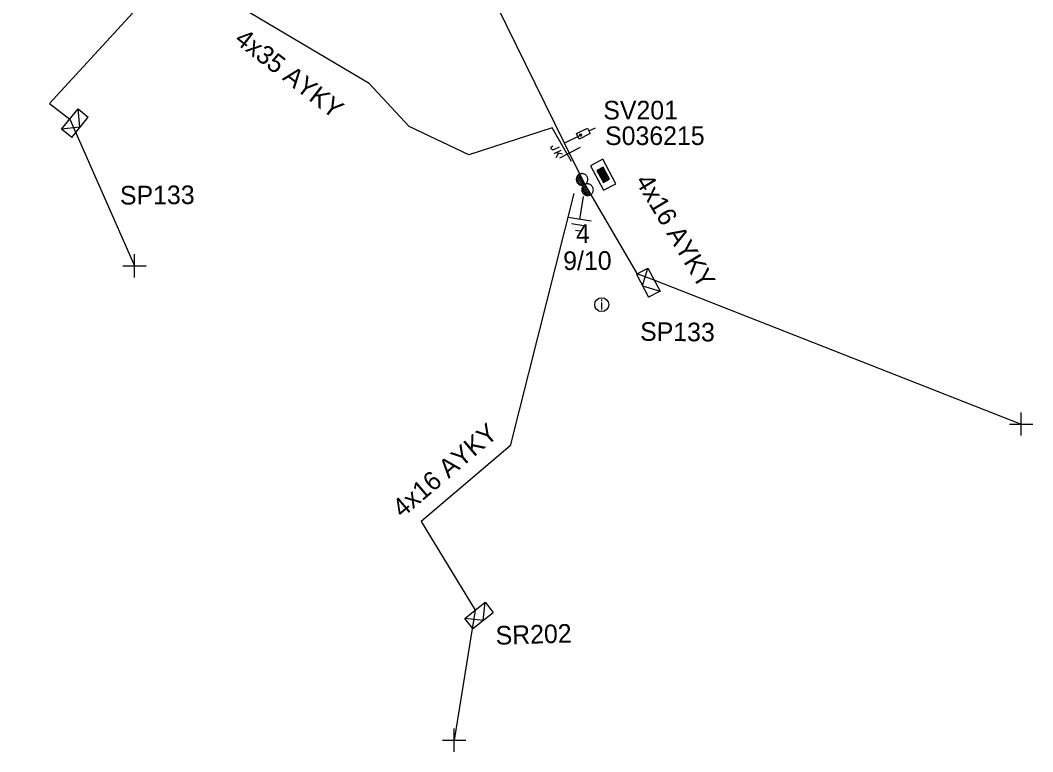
# Model space of a CAD drawing. Extents: x -748492 to -735633, y -1146251 to -1139940.
# Drawn here: x -740117.8 to -740063.4, y -1142350.8 to -1142311.4 of the extents above; entities that cross this region are included whole.
import ezdxf

# ---------------------------------------------------------------- set-up
doc = ezdxf.new("R2010")
doc.units = 0
for name, color, linetype in [('Vrstva 1', 7, 'Continuous'), ('Vrstva 10', 7, 'Continuous'), ('Vrstva 12', 7, 'Continuous'), ('Vrstva 13', 7, 'Continuous'), ('Vrstva 14', 7, 'Continuous'), ('Vrstva 15', 7, 'Continuous'), ('Vrstva 16', 7, 'Continuous'), ('Vrstva 18', 7, 'Continuous'), ('Vrstva 2', 7, 'Continuous'), ('Vrstva 28', 7, 'Continuous'), ('Vrstva 29', 7, 'Continuous'), ('Vrstva 30', 7, 'Continuous'), ('Vrstva 31', 7, 'Continuous'), ('Vrstva 33', 7, 'Continuous'), ('Vrstva 34', 7, 'Continuous'), ('Vrstva 36', 7, 'Continuous'), ('Vrstva 52', 7, 'Continuous'), ('Vrstva 54', 7, 'Continuous'), ('Vrstva 59', 7, 'Continuous'), ('Vrstva 8', 7, 'Continuous'), ('Vrstva 9', 7, 'Continuous')]:
    doc.layers.add(name, color=color, linetype=linetype)

# ---------------------------------------------------------------- blocks, each defined once
blk = doc.blocks.new('NN450')
at = {"layer": 'Vrstva 2'}
for points in [[(0, 0), (0, 0.07), (-0.01, 0.13), (-0.03, 0.19), (-0.05, 0.25), (-0.08, 0.31), (-0.12, 0.37), (-0.16, 0.42), (-0.21, 0.46), (-0.26, 0.51), (-0.31, 0.54), (-0.37, 0.57), (-0.43, 0.59), (-0.5, 0.61), (-0.56, 0.62), (-0.63, 0.62), (-0.69, 0.62), (-0.75, 0.61), (-0.82, 0.59), (-0.88, 0.57), (-0.94, 0.54), (-0.99, 0.51), (-1.04, 0.46), (-1.09, 0.42), (-1.13, 0.37), (-1.17, 0.31), (-1.2, 0.25), (-1.22, 0.19), (-1.24, 0.13), (-1.25, 0.07), (-1.25, 0), (-1.25, -0.07), (-1.24, -0.13), (-1.22, -0.19), (-1.2, -0.25), (-1.17, -0.31), (-1.13, -0.37), (-1.09, -0.42), (-1.04, -0.46), (-0.99, -0.51), (-0.94, -0.54), (-0.88, -0.57), (-0.82, -0.59), (-0.75, -0.61), (-0.69, -0.62), (-0.62, -0.63), (-0.56, -0.62), (-0.5, -0.61), (-0.43, -0.59), (-0.37, -0.57), (-0.31, -0.54), (-0.26, -0.51), (-0.21, -0.46), (-0.16, -0.42), (-0.12, -0.37), (-0.08, -0.31), (-0.05, -0.25), (-0.03, -0.19), (-0.01, -0.13), (0, -0.07), (0, 0)], [(1.25, 0), (1.25, 0.07), (1.24, 0.13), (1.22, 0.19), (1.2, 0.25), (1.17, 0.31), (1.13, 0.37), (1.09, 0.42), (1.04, 0.46), (0.99, 0.51), (0.94, 0.54), (0.88, 0.57), (0.82, 0.59), (0.75, 0.61), (0.69, 0.62), (0.62, 0.62), (0.56, 0.62), (0.5, 0.61), (0.43, 0.59), (0.37, 0.57), (0.31, 0.54), (0.26, 0.51), (0.21, 0.46), (0.16, 0.42), (0.12, 0.37), (0.08, 0.31), (0.05, 0.25), (0.03, 0.19), (0.01, 0.13), (0, 0.07), (0, 0), (0, -0.07), (0.01, -0.13), (0.03, -0.19), (0.05, -0.25), (0.08, -0.31), (0.12, -0.37), (0.16, -0.42), (0.21, -0.46), (0.26, -0.51), (0.31, -0.54), (0.37, -0.57), (0.43, -0.59), (0.5, -0.61), (0.56, -0.62), (0.63, -0.63), (0.69, -0.62), (0.75, -0.61), (0.82, -0.59), (0.88, -0.57), (0.94, -0.54), (0.99, -0.51), (1.04, -0.46), (1.09, -0.42), (1.13, -0.37), (1.17, -0.31), (1.2, -0.25), (1.22, -0.19), (1.24, -0.13), (1.25, -0.07), (1.25, 0)], [(-1.25, 0), (1.25, 0)], [(-1.23, -0.16), (-0.02, -0.16)], [(-1.16, -0.32), (-0.09, -0.32)], [(-1.03, -0.47), (-0.22, -0.47)], [(0.02, -0.16), (1.23, -0.16)], [(0.09, -0.32), (1.16, -0.32)], [(0.22, -0.47), (1.03, -0.47)]]:
    blk.add_lwpolyline(points, dxfattribs=at)
blk = doc.blocks.new('NN840')
at = {"layer": 'Vrstva 15'}
for points in [[(0.003, 0.619), (0.003, -0.631)], [(-0.538, -0.385), (-0.538, -0.71)], [(-0.332, -0.385), (-0.332, -0.798)], [(-0.332, -0.641), (-0.125, -0.385)], [(-0.745, -0.71), (-0.745, -0.66)], [(-0.73, -0.764), (-0.745, -0.71)], [(-0.657, -0.798), (-0.73, -0.764)], [(-0.627, -0.798), (-0.657, -0.798)], [(-0.558, -0.764), (-0.627, -0.798)], [(-0.538, -0.71), (-0.558, -0.764)], [(-0.263, -0.557), (-0.091, -0.798)]]:
    blk.add_lwpolyline(points, dxfattribs=at)
blk = doc.blocks.new('NN770')
at = {"layer": 'Vrstva 10'}
for p, q in [((0.002, 0.187), (0.002, 0.263)), ((0.002, -0.276), (0.002, 0.111))]:
    blk.add_line(p, q, dxfattribs=at)
blk.add_circle((0, -0.008), 0.375, dxfattribs=at)
blk = doc.blocks.new('NN800')
at = {"layer": 'Vrstva 1'}
for points in [[(-0.442, 0.442), (0.442, -0.442)], [(-0.442, -0.442), (0.442, 0.442)]]:
    blk.add_lwpolyline(points, dxfattribs=at)
blk = doc.blocks.new('NN820')
at = {"layer": 'Vrstva 13'}
for points in [[(-0.003, 0.004), (-0.003, -1.049)], [(-0.165, -0.813), (0.165, -0.813)], [(-0.165, -1.473), (-0.165, -0.813)], [(-0.003, -1.049), (-0.062, -0.926)], [(-0.003, -1.049), (0.057, -0.926)], [(0.165, -0.813), (0.165, -1.473)], [(0.165, -1.473), (-0.165, -1.473)], [(-0.003, -1.473), (-0.003, -1.871)]]:
    blk.add_lwpolyline(points, dxfattribs=at)
blk = doc.blocks.new('NN620')
at = {"layer": 'Vrstva 8'}
for points in [[(0.752, 0.004), (-0.748, 0.004)], [(-0.748, 0.004), (-0.748, -0.746)], [(0.752, -0.746), (0.752, 0.004)], [(0.368, -0.18), (-0.376, -0.18)], [(-0.376, -0.18), (-0.376, -0.558)], [(0.321, -0.227), (-0.329, -0.227)], [(-0.329, -0.227), (-0.329, -0.51)], [(-0.329, -0.51), (0.321, -0.51)], [(0.274, -0.274), (-0.281, -0.274)], [(-0.281, -0.274), (-0.281, -0.463)], [(-0.281, -0.463), (0.274, -0.463)], [(0.227, -0.321), (-0.234, -0.321)], [(-0.234, -0.321), (-0.234, -0.416)], [(-0.234, -0.416), (0.227, -0.416)], [(-0.193, -0.369), (0.185, -0.369)], [(0.227, -0.416), (0.227, -0.321)], [(0.274, -0.463), (0.274, -0.274)], [(0.321, -0.51), (0.321, -0.227)], [(0.368, -0.558), (0.368, -0.18)], [(-0.748, -0.746), (0.752, -0.746)], [(-0.376, -0.558), (0.368, -0.558)]]:
    blk.add_lwpolyline(points, dxfattribs=at)
blk = doc.blocks.new('NN630')
at = {"layer": 'Vrstva 9'}
for points in [[(-0.003, -0.7), (-0.703, 0)], [(-0.703, -0.7), (-0.703, 0), (0.697, 0), (0.697, -0.7)], [(-0.003, -0.7), (0.697, 0)], [(-0.703, -0.7), (0.697, -0.7)]]:
    blk.add_lwpolyline(points, dxfattribs=at)
blk = doc.blocks.new('NN810')
at = {"layer": 'Vrstva 14'}
for points in [[(0.004, -0.64), (0.004, -1.89)], [(0.629, -1.89), (-0.621, -1.89)], [(0.388, -2.2), (-0.399, -2.2)], [(0.004, -2.515), (-0.124, -2.515)], [(0.137, -2.515), (0.004, -2.515)]]:
    blk.add_lwpolyline(points, dxfattribs=at)

msp = doc.modelspace()

# ---------------------------------------------------------------- linework, layer by layer
at = {"layer": 'Vrstva 1'}
msp.add_lwpolyline([(-740117.838, -1142258.494), (-740102.05, -1142290.61), (-740088.573, -1142318.017), (-740087.471, -1142320.254)], dxfattribs=at)
at = {"layer": 'Vrstva 52'}
for points in [[(-740088.183, -1142319.016), (-740089.23, -1142317.2), (-740093.7, -1142318.66), (-740096.91, -1142317.13), (-740099.07, -1142314.81), (-740107.25, -1142309.96), (-740110.37, -1142309.45), (-740116.27, -1142315.9), (-740115.171, -1142316.73)], [(-740087.471, -1142320.254), (-740084.68, -1142325.03), (-740083.75, -1142325.37)], [(-740088.056, -1142320.739), (-740091.494, -1142334.299), (-740096.269, -1142338.371), (-740093.373, -1142343.148)]]:
    msp.add_lwpolyline(points, dxfattribs=at)
at = {"layer": 'Vrstva 59'}
for points in [[(-740115.17, -1142316.73), (-740111.69, -1142324.63)], [(-740083.75, -1142325.37), (-740064, -1142333.13)], [(-740093.373, -1142343.148), (-740094.5, -1142350.13)]]:
    msp.add_lwpolyline(points, dxfattribs=at)

# ---------------------------------------------------------------- block references
at = {"layer": 'Vrstva 13', "xscale": 0.5, "yscale": 0.5, "rotation": -61.93458883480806}
msp.add_blockref('NN450', (-740087.471, -1142320.254), dxfattribs=at)
at = {"layer": 'Vrstva 15', "rotation": -8.532127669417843}
msp.add_blockref('NN810', (-740087.471, -1142320.255), dxfattribs=at)
at = {"layer": 'Vrstva 16', "rotation": 116.18556314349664}
msp.add_blockref('NN820', (-740088.573, -1142318.017), dxfattribs=at)
at = {"layer": 'Vrstva 18', "rotation": -62.84927772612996}
msp.add_blockref('NN840', (-740088.269, -1142318.541), dxfattribs=at)
at = {"layer": 'Vrstva 28', "rotation": 118.06499999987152}
msp.add_blockref('NN620', (-740086.809, -1142319.901), dxfattribs=at)
at = {"layer": 'Vrstva 31'}
for p, rotation in [((-740115.171, -1142316.73), 50.89163599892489), ((-740083.75, -1142325.37), -61.93458883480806), ((-740093.373, -1142343.148), 38.55798610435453)]:
    msp.add_blockref('NN630', p, dxfattribs=dict(at, rotation=rotation))
at = {"layer": 'Vrstva 34'}
for p, rotation in [((-740111.69, -1142324.63), 44.99999995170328), ((-740064, -1142333.13), 45), ((-740094.5, -1142350.13), 45)]:
    msp.add_blockref('NN800', p, dxfattribs=dict(at, rotation=rotation))
at = {"layer": 'Vrstva 36'}
msp.add_blockref('NN770', (-740086.561, -1142326.703), dxfattribs=at)

# ---------------------------------------------------------------- texts
at = {"layer": 'Vrstva 12'}
msp.add_text('9/10', height=1, rotation=0.312, dxfattribs=at).set_placement((-740088.63, -1142324.849))
at = {"layer": 'Vrstva 14'}
msp.add_text('4', height=1, rotation=1.016, dxfattribs=at).set_placement((-740087.936, -1142323.398))
at = {"layer": 'Vrstva 29'}
msp.add_text('S036215', height=1, rotation=0.039, dxfattribs=at).set_placement((-740086.379, -1142318.128))
at = {"layer": 'Vrstva 30'}
msp.add_text('SV201', height=1, rotation=0.057, dxfattribs=at).set_placement((-740086.474, -1142316.752))
at = {"layer": 'Vrstva 33'}
for s, rotation, p in [('SP133', 0.435, (-740112.471, -1142321.33)), ('SP133', 359.395, (-740084.499, -1142328.651)), ('SR202', 1.755, (-740092.253, -1142345.004))]:
    msp.add_text(s, height=1, rotation=rotation, dxfattribs=at).set_placement(p)
at = {"layer": 'Vrstva 54'}
for s, rotation, p in [('4x35 AYKY', 322.234, (-740106.369, -1142312.578)), ('4x16 AYKY', 300.975, (-740084.783, -1142320.066)), ('4x16 AYKY', 40.457, (-740097.288, -1142338.21))]:
    msp.add_text(s, height=1, rotation=rotation, dxfattribs=at).set_placement(p)

doc.saveas('drawing.dxf')
